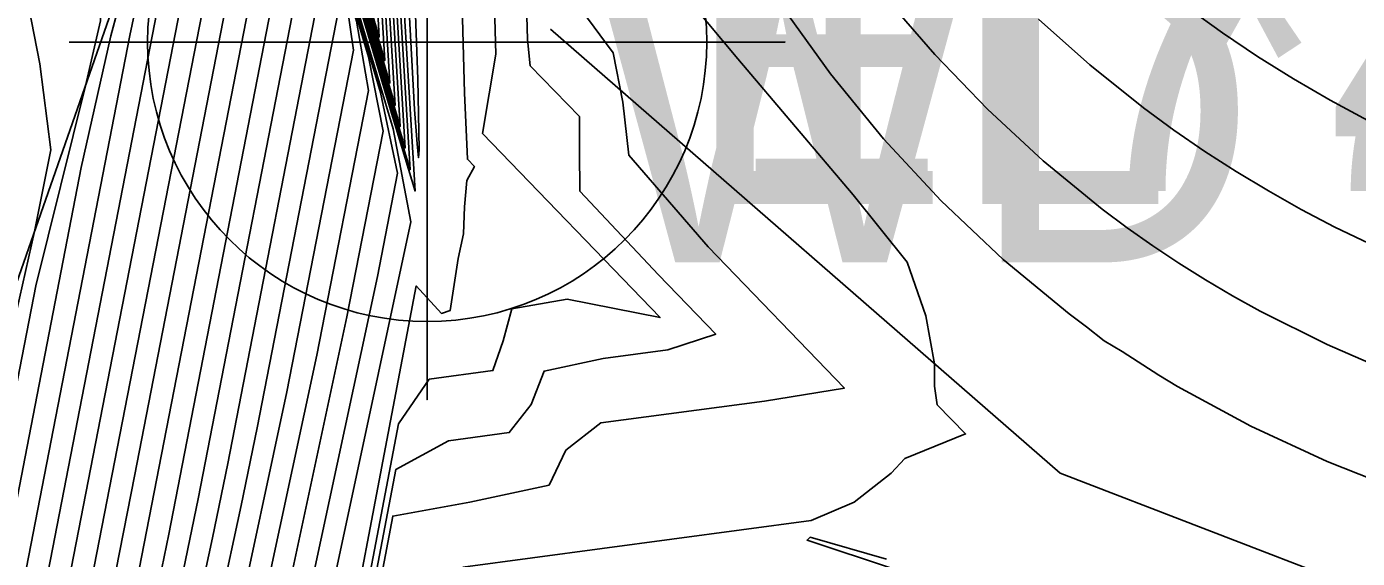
# Model space of a CAD drawing. Extents: x 2356077 to 2359823, y 225951 to 227822.
# Drawn here: x 2357570.59 to 2357581.74, y 226687.86 to 226692.32 of the extents above; entities that cross this region are included whole.
import ezdxf

# ---------------------------------------------------------------- set-up
doc = ezdxf.new("R2010")
doc.units = 0
for name, color, linetype in [('DTM Contours Major', 7, 'Continuous'), ('DTM Contours Minor', 7, 'Continuous'), ('Exist DTM Breakline Cogo Comment', 7, 'Continuous'), ('Exist DTM Breakline Cogo Elevation', 7, 'Continuous'), ('Exist DTM Breakline Cogo Point CELL', 7, 'Continuous'), ('Exist DTM Breakline Underwater', 7, 'Continuous'), ('Exist DTM Drainline', 7, 'Continuous'), ('Exist Structure Major Bridge WW Cogo Comment', 7, 'Continuous'), ('PH Exist DTM Breakline', 7, 'Continuous')]:
    doc.layers.add(name, color=color, linetype=linetype)

msp = doc.modelspace()

# ---------------------------------------------------------------- linework, layer by layer
at = {"layer": 'DTM Contours Major'}
for points in [[(2357570.336, 226686.518), (2357571.45, 226692.245), (2357571.727, 226693.551), (2357571.934, 226694.269), (2357571.995, 226694.471), (2357572.096, 226694.807), (2357572.121, 226694.952), (2357572.064, 226695.242), (2357572.062, 226695.379), (2357572.223, 226695.617), (2357572.269, 226695.75), (2357572.272, 226695.914), (2357572.27, 226696.099), (2357571.983, 226700.078), (2357571.676, 226704.294), (2357571.753, 226704.4), (2357572.394, 226705.155), (2357572.438, 226705.216), (2357572.488, 226705.276), (2357574.416, 226708.555), (2357583.686, 226724.353)], [(2357571.53, 226687.769), (2357572.697, 226693.772), (2357572.74, 226694.162), (2357572.376, 226695.387), (2357572.281, 226696.396), (2357571.895, 226701.679), (2357571.806, 226702.983), (2357571.711, 226704.293), (2357571.825, 226704.442), (2357572.42, 226705.136), (2357572.627, 226705.382), (2357572.615, 226705.377), (2357572.892, 226705.708), (2357573.023, 226705.907), (2357582.373, 226721.84)], [(2357571.889, 226685.152), (2357572.769, 226689.257), (2357573.326, 226692.123), (2357573.249, 226692.664), (2357572.603, 226694.837), (2357572.454, 226695.378), (2357572.41, 226695.838), (2357572.356, 226696.287), (2357572.196, 226698.023), (2357571.969, 226701.138), (2357571.949, 226701.497), (2357571.746, 226704.292), (2357571.898, 226704.483), (2357572.68, 226705.395), (2357572.817, 226705.569), (2357573.301, 226706.146), (2357573.448, 226706.357), (2357581.069, 226719.343)], [(2357572.517, 226695.39), (2357573.627, 226691.65), (2357573.843, 226690.941), (2357573.607, 226694.86)], [(2357572.735, 226694.862), (2357573.632, 226691.847), (2357573.441, 226695.025)], [(2357574.193, 226694.156), (2357574.257, 226691.765), (2357574.282, 226691.208), (2357574.34, 226691.148), (2357574.277, 226691.029), (2357574.257, 226690.81), (2357574.249, 226690.581), (2357574.205, 226690.375), (2357574.136, 226689.939), (2357574.063, 226689.915), (2357573.853, 226690.145), (2357573.004, 226685.691)], [(2357576.922, 226692.484), (2357577.327, 226691.924), (2357577.771, 226691.379), (2357578.254, 226690.858), (2357578.774, 226690.366), (2357579.327, 226689.912), (2357579.473, 226689.803), (2357579.62, 226689.684), (2357579.772, 226689.594), (2357580.079, 226689.397), (2357580.235, 226689.302), (2357580.85, 226688.968), (2357581.489, 226688.672), (2357582.148, 226688.414)]]:
    msp.add_lwpolyline(points, dxfattribs=at)
at = {"layer": 'DTM Contours Minor'}
for points in [[(2357569.584, 226685.581), (2357570.099, 226688.231), (2357570.477, 226689.819), (2357570.651, 226690.601), (2357570.788, 226691.286), (2357570.696, 226692.007), (2357570.124, 226694.929), (2357570.413, 226695.516), (2357571.942, 226697.778), (2357572.082, 226698.397), (2357571.87, 226701.346), (2357571.654, 226704.306), (2357572.254, 226705.017), (2357572.167, 226704.923), (2357572.199, 226704.961), (2357573.165, 226706.54), (2357572.691, 226705.781), (2357584.462, 226725.84)], [(2357569.817, 226685.801), (2357570.662, 226690.147), (2357571.079, 226691.824), (2357571.205, 226692.368), (2357571.189, 226692.898), (2357570.771, 226695.033), (2357570.963, 226695.47), (2357572.089, 226697.136), (2357572.144, 226697.631), (2357571.905, 226700.955), (2357571.661, 226704.303), (2357571.79, 226704.461), (2357572.194, 226704.935), (2357572.276, 226705.043), (2357572.323, 226705.099), (2357584.204, 226725.346)], [(2357570.07, 226686.125), (2357571.044, 226691.138), (2357571.292, 226692.244), (2357571.507, 226693.046), (2357571.608, 226693.431), (2357571.682, 226693.785), (2357571.417, 226695.137), (2357571.513, 226695.425), (2357572.056, 226696.228), (2357572.196, 226696.512), (2357572.207, 226696.865), (2357571.942, 226700.553), (2357571.668, 226704.299), (2357571.738, 226704.392), (2357572.101, 226704.82), (2357572.453, 226705.24), (2357574.387, 226708.561), (2357583.942, 226724.844)], [(2357570.537, 226686.57), (2357571.944, 226693.81), (2357572.049, 226695.199), (2357572.039, 226695.317), (2357572.052, 226695.35), (2357572.217, 226696.878), (2357571.893, 226701.319), (2357571.797, 226702.726), (2357571.683, 226704.295), (2357571.767, 226704.408), (2357572.332, 226705.07), (2357572.366, 226705.12), (2357572.564, 226705.357), (2357572.689, 226705.558), (2357583.421, 226723.847)], [(2357570.698, 226686.425), (2357572.321, 226694.772), (2357572.318, 226694.996), (2357572.395, 226695.193), (2357572.336, 226695.391), (2357572.312, 226695.663), (2357571.894, 226701.396), (2357571.795, 226702.844), (2357571.689, 226704.296), (2357571.782, 226704.417), (2357572.391, 226705.131), (2357572.429, 226705.185), (2357572.646, 226705.445), (2357572.772, 226705.645), (2357583.158, 226723.343)], [(2357570.938, 226686.687), (2357572.443, 226694.422), (2357572.425, 226694.59), (2357572.499, 226694.887), (2357572.35, 226695.39), (2357572.3, 226695.912), (2357571.894, 226701.494), (2357571.799, 226702.889), (2357571.696, 226704.295), (2357571.796, 226704.425), (2357572.454, 226705.195), (2357572.491, 226705.249), (2357572.728, 226705.533), (2357572.855, 226705.732), (2357582.896, 226722.842)], [(2357571.178, 226686.955), (2357571.494, 226688.564), (2357572.638, 226694.462), (2357572.363, 226695.388), (2357572.287, 226696.162), (2357572.28, 226696.295), (2357571.894, 226701.588), (2357571.803, 226702.935), (2357571.704, 226704.294), (2357571.811, 226704.433), (2357572.525, 226705.271), (2357572.553, 226705.313), (2357572.81, 226705.62), (2357572.939, 226705.819), (2357582.635, 226722.341)], [(2357571.66, 226687.494), (2357571.777, 226688.064), (2357572.824, 226693.448), (2357572.842, 226693.862), (2357572.389, 226695.385), (2357572.271, 226696.637), (2357571.895, 226701.766), (2357571.81, 226703.031), (2357571.718, 226704.293), (2357571.84, 226704.45), (2357572.472, 226705.187), (2357572.925, 226705.73), (2357572.677, 226705.442), (2357572.974, 226705.796), (2357573.107, 226705.996), (2357582.112, 226721.34)], [(2357571.901, 226687.763), (2357572.025, 226688.359), (2357572.95, 226693.121), (2357572.944, 226693.562), (2357572.402, 226695.384), (2357572.262, 226696.877), (2357572.065, 226699.531), (2357571.896, 226701.845), (2357571.813, 226703.081), (2357571.725, 226704.292), (2357571.854, 226704.458), (2357572.517, 226705.236), (2357573.158, 226706.001), (2357574.621, 226708.52), (2357581.851, 226720.84)], [(2357571.474, 226684.922), (2357572.143, 226688.033), (2357572.272, 226688.656), (2357573.076, 226692.791), (2357573.046, 226693.263), (2357572.416, 226695.381), (2357572.252, 226697.116), (2357572.224, 226697.449), (2357571.899, 226701.906), (2357571.816, 226703.131), (2357571.732, 226704.292), (2357571.869, 226704.467), (2357572.576, 226705.291), (2357572.803, 226705.571), (2357573.137, 226705.971), (2357573.277, 226706.176), (2357581.59, 226720.341)], [(2357571.681, 226685.037), (2357572.384, 226688.304), (2357572.52, 226688.954), (2357573.202, 226692.458), (2357573.148, 226692.963), (2357572.43, 226695.374), (2357572.243, 226697.355), (2357572.21, 226697.736), (2357571.908, 226701.877), (2357571.82, 226703.182), (2357571.739, 226704.292), (2357571.883, 226704.475), (2357572.628, 226705.343), (2357572.866, 226705.636), (2357573.219, 226706.059), (2357573.363, 226706.266), (2357581.329, 226719.842)], [(2357572.097, 226685.268), (2357573.019, 226689.566), (2357573.451, 226691.784), (2357573.351, 226692.365), (2357572.63, 226694.789), (2357572.466, 226695.38), (2357572.373, 226696.377), (2357572.314, 226696.871), (2357572.182, 226698.309), (2357571.966, 226701.276), (2357571.907, 226702.171), (2357571.752, 226704.293), (2357571.912, 226704.491), (2357572.732, 226705.447), (2357572.869, 226705.621), (2357573.383, 226706.234), (2357573.534, 226706.448), (2357580.809, 226718.845)], [(2357580.55, 226718.348), (2357573.62, 226706.539), (2357573.465, 226706.322), (2357572.923, 226705.675), (2357572.784, 226705.499), (2357571.927, 226704.5), (2357571.759, 226704.293), (2357571.902, 226702.333), (2357571.963, 226701.409), (2357572.168, 226698.595), (2357572.265, 226697.536), (2357572.325, 226697.032), (2357572.479, 226695.38), (2357572.674, 226694.724), (2357572.858, 226694.066), (2357573.453, 226692.067), (2357573.574, 226691.442), (2357573.272, 226689.886), (2357572.306, 226685.385)], [(2357580.29, 226717.851), (2357573.706, 226706.63), (2357573.546, 226706.409), (2357572.978, 226705.731), (2357572.837, 226705.552), (2357571.941, 226704.508), (2357571.766, 226704.293), (2357571.901, 226702.454), (2357571.962, 226701.516), (2357572.155, 226698.881), (2357572.206, 226698.301), (2357572.328, 226697.132), (2357572.492, 226695.379), (2357572.88, 226694.072), (2357573.122, 226693.222), (2357573.554, 226691.768), (2357573.696, 226691.092), (2357573.528, 226690.225), (2357572.514, 226685.503)], [(2357580.032, 226717.355), (2357573.792, 226706.723), (2357573.628, 226706.497), (2357573.035, 226705.788), (2357572.892, 226705.608), (2357571.956, 226704.517), (2357571.773, 226704.294), (2357571.974, 226701.545), (2357572.018, 226700.853), (2357572.141, 226699.165), (2357572.317, 226697.259), (2357572.39, 226696.608), (2357572.509, 226695.364), (2357572.727, 226694.59), (2357573.658, 226691.462), (2357573.807, 226690.683), (2357573.266, 226688.149), (2357572.723, 226685.623)], [(2357573.744, 226695.954), (2357573.599, 226696.069), (2357573.632, 226695.661), (2357573.597, 226695.838), (2357573.648, 226695.307), (2357573.75, 226693.223), (2357573.839, 226691.626), (2357573.86, 226691.338), (2357573.872, 226691.221), (2357573.877, 226691.289), (2357573.865, 226691.879), (2357573.8, 226693.733), (2357573.764, 226694.635), (2357573.764, 226695.83), (2357573.744, 226695.954)], [(2357572.729, 226694.838), (2357573.675, 226691.66), (2357573.442, 226695.518)], [(2357572.578, 226695.443), (2357573.588, 226692.036), (2357573.408, 226695.045)], [(2357572.592, 226695.426), (2357573.542, 226692.233), (2357573.479, 226693.351)], [(2357572.733, 226694.784), (2357573.717, 226691.482), (2357573.505, 226694.988)], [(2357572.734, 226694.738), (2357573.759, 226691.301), (2357573.539, 226694.944)], [(2357572.733, 226694.697), (2357573.591, 226691.812), (2357573.801, 226691.12), (2357573.573, 226694.898)], [(2357574.486, 226693.296), (2357574.519, 226692.09), (2357574.407, 226691.424), (2357575.897, 226689.88), (2357575.118, 226690.034), (2357574.654, 226689.953), (2357574.58, 226689.685), (2357574.496, 226689.435), (2357573.962, 226689.363), (2357573.705, 226688.988), (2357573.266, 226686.684)], [(2357574.772, 226692.703), (2357574.786, 226692.211), (2357574.809, 226691.992), (2357575.221, 226691.565), (2357575.22, 226691.278), (2357575.225, 226690.939), (2357575.885, 226690.238), (2357576.364, 226689.742), (2357575.961, 226689.609), (2357575.42, 226689.537), (2357574.925, 226689.431), (2357574.816, 226689.152), (2357574.632, 226688.915), (2357574.122, 226688.847), (2357573.682, 226688.606), (2357573.349, 226686.862)], [(2357576.02, 226692.684), (2357576.55, 226692.051), (2357577.516, 226690.908), (2357577.968, 226690.346), (2357578.126, 226689.894), (2357578.199, 226689.491), (2357578.198, 226689.306), (2357578.22, 226689.149), (2357578.458, 226688.904), (2357577.949, 226688.698), (2357577.834, 226688.574), (2357577.523, 226688.332), (2357577.163, 226688.177), (2357574.242, 226687.787)], [(2357575.233, 226692.468), (2357575.505, 226692.1), (2357575.585, 226691.688), (2357575.636, 226691.243), (2357576.299, 226690.474), (2357577.443, 226689.289), (2357576.772, 226689.179), (2357575.401, 226688.996), (2357575.107, 226688.767), (2357574.966, 226688.473), (2357574.301, 226688.333), (2357573.656, 226688.215), (2357573.437, 226687.065)], [(2357577.79, 226692.562), (2357578.201, 226692.087), (2357578.641, 226691.629), (2357579.11, 226691.195), (2357579.604, 226690.79), (2357579.814, 226690.633), (2357580.029, 226690.482), (2357580.247, 226690.337), (2357580.47, 226690.197), (2357580.697, 226690.063), (2357580.928, 226689.935), (2357581.491, 226689.653), (2357582.075, 226689.4)], [(2357580.325, 226692.474), (2357580.612, 226692.268), (2357580.907, 226692.071), (2357581.208, 226691.883), (2357581.516, 226691.704), (2357581.831, 226691.534)], [(2357579.07, 226692.384), (2357579.5, 226692), (2357579.951, 226691.638), (2357580.204, 226691.452), (2357580.463, 226691.274), (2357580.727, 226691.104), (2357580.997, 226690.942), (2357581.273, 226690.786), (2357581.555, 226690.639), (2357582.071, 226690.393)], [(2357577.796, 226687.855), (2357577.154, 226688.038), (2357577.13, 226688.014), (2357596.085, 226681.716)]]:
    msp.add_lwpolyline(points, dxfattribs=at)
at = {"layer": 'Exist DTM Breakline Cogo Point CELL'}
msp.add_lwpolyline([(2357573.944, 226695.191), (2357573.944, 226689.191), (2357573.944, 226692.191), (2357576.944, 226692.191), (2357570.944, 226692.191)], dxfattribs=at)
msp.add_circle((2357573.944, 226692.191), 2.344, dxfattribs=at)
at = {"layer": 'Exist DTM Breakline Underwater'}
msp.add_lwpolyline([(2357673.929, 226512.255), (2357589.669, 226638.544), (2357567.907, 226682.757), (2357572.328, 226695.394), (2357571.596, 226704.314), (2357587.31, 226731.137), (2357591.456, 226734.989), (2357599.673, 226759.537)], dxfattribs=at)
at = {"layer": 'Exist DTM Drainline'}
msp.add_spline([(2357699.586, 226858.192), (2357670.366, 226820.782), (2357623.327, 226796.892), (2357587.218, 226772.268), (2357568.803, 226744.252), (2357555.19, 226717.62), (2357555.017, 226695.126), (2357553.473, 226672.759), (2357563.697, 226642.736), (2357576.526, 226627.993), (2357663.798, 226499.169), (2357732.721, 226415.647), (2357803.211, 226342.215), (2357874.586, 226264.309)], degree=3, dxfattribs=at)
at = {"layer": 'PH Exist DTM Breakline'}
msp.add_lwpolyline([(2357574.979, 226692.298), (2357579.25, 226688.575), (2357584.18, 226686.673)], dxfattribs=at)

# ---------------------------------------------------------------- texts
at = {"layer": 'Exist DTM Breakline Cogo Comment'}
msp.add_text('EL*40051', height=2.5, dxfattribs=at).set_placement((2357576.095, 226690.833))
at = {"layer": 'Exist DTM Breakline Cogo Elevation'}
msp.add_text('1.77', height=2.5, dxfattribs=at).set_placement((2357576.444, 226690.941))
at = {"layer": 'Exist Structure Major Bridge WW Cogo Comment'}
msp.add_text('WD BL*3119', height=2.5, dxfattribs=at).set_placement((2357575.332, 226690.343))

doc.saveas('drawing.dxf')
